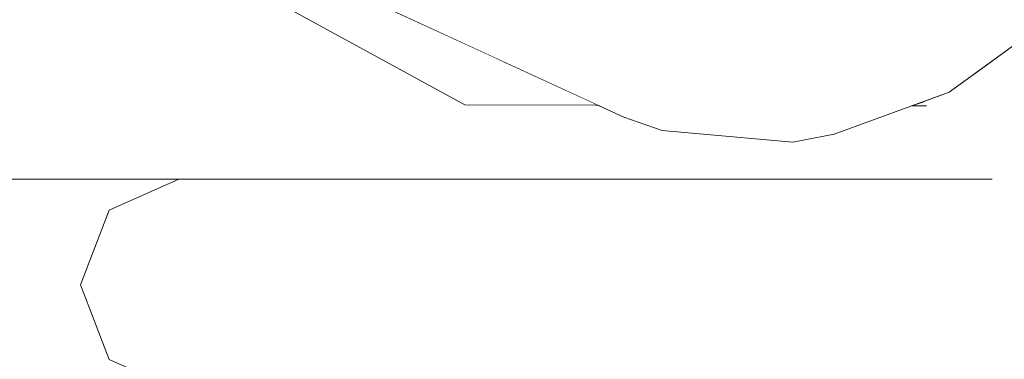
# Model space of a CAD drawing. Header units: millimetres. Extents: x -30280 to 309309, y -17460 to 4378.
# Tile 723 of 1056: x 247527 to 247623, y -13048 to -13014. Entities that reach past the tile are written whole.
import ezdxf

# ---------------------------------------------------------------- set-up
doc = ezdxf.new("R2010")
doc.units = ezdxf.units.MM
doc.header["$MEASUREMENT"] = 0
doc.linetypes.add('Wipeout_Contour', pattern=[1000, 0, -1000])
doc.layers.add('Nuevo_09_EI_Mobiliari general', color=7, linetype='Continuous')
doc.layers.add('Nuevo_09_EI_Mobiliari general_Pluma_Nº__1', color=7, linetype='Continuous', lineweight=5)

# ---------------------------------------------------------------- blocks, each defined once
blk = doc.blocks.new('Elem Sección_535_6', base_point=(235890.588, -13459.976))
at = {"color": 254, "linetype": 'Wipeout_Contour', "lineweight": 0, "ltscale": 7433274.861922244}
blk.add_wipeout([(246697.224, -12764.976), (246697.224, -13099.976), (247577.013, -13099.976), (247577.013, -13054.405), (247579.356, -13051.751), (247614.555, -13051.751), (247614.854, -13050.684), (247522.109, -13050.684), (247515.287, -13047.649), (247514.577, -13045.81), (247511.15, -13045.972), (247504.321, -13046.045), (247496.678, -13045.972), (247490.267, -13045.774), (247486.807, -13045.503), (247475.773, -12877.645), (247476.191, -12877.374), (247478.643, -12877.257), (247475.096, -12821.954), (247472.892, -12822.238), (247451.897, -12819.603), (247435.98, -12812.404), (247429.408, -12802.57), (247426.779, -12794.862), (247425.93, -12793.594), (247431.182, -12782.204), (247437.573, -12774.669), (247437.599, -12774.617), (247455.322, -12765.141), (247456.475, -12764.976)], dxfattribs=at).dxf.layer = 'Nuevo_09_EI_Mobiliari general'
at = {"color": 254, "linetype": 'Wipeout_Contour', "lineweight": 0, "ltscale": 5453992.750802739}
blk.add_wipeout([(247535.573, -13011.984), (247512.726, -12999.459), (247514.982, -13033.784), (247515.287, -13032.995), (247522.109, -13029.96), (247622.134, -13029.96), (247617.373, -13026.626), (247615.695, -13022.776), (247614.225, -13022.772), (247606.668, -13025.546), (247602.589, -13026.319), (247589.802, -13025.199), (247586.051, -13023.862), (247583.656, -13022.759), (247583.305, -13022.7), (247570.447, -13022.67), (247554.078, -13013.696), (247547.599, -13013.263), (247547.521, -13013.25), (247545.433, -13013.272), (247539.283, -13012.695), (247537.964, -13011.989)], dxfattribs=at).dxf.layer = 'Nuevo_09_EI_Mobiliari general'
blk = doc.blocks.new('Elem Sección_536_6', base_point=(235890.588, -13459.976))
at = {"color": 254, "linetype": 'Wipeout_Contour', "lineweight": 0, "ltscale": 743775.434992}
blk.add_wipeout([(247576.798, -13002.58), (247573.1, -13009.221), (247600.34, -13019.585)], dxfattribs=at).dxf.layer = 'Nuevo_09_EI_Mobiliari general'
at = {"color": 254, "linetype": 'Wipeout_Contour', "lineweight": 0, "ltscale": 743898.390037}
blk.add_wipeout([(247630.055, -13026.626), (247617.373, -13026.626), (247623.529, -13030.937)], dxfattribs=at).dxf.layer = 'Nuevo_09_EI_Mobiliari general'
at = {"color": 254, "linetype": 'Wipeout_Contour', "lineweight": 0, "ltscale": 1735050.694446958}
blk.add_wipeout([(247515.334, -13045.774), (247514.577, -13045.81), (247515.287, -13047.649), (247535.577, -13047.649), (247532.751, -13040.322), (247515.412, -13040.322), (247515.753, -13045.503)], dxfattribs=at).dxf.layer = 'Nuevo_09_EI_Mobiliari general'
at = {"color": 254, "linetype": 'Wipeout_Contour', "lineweight": 0, "ltscale": 743806.211046}
blk.add_wipeout([(247600.34, -13019.585), (247604.483, -13011.923), (247576.798, -13002.58)], dxfattribs=at).dxf.layer = 'Nuevo_09_EI_Mobiliari general'
at = {"color": 254, "linetype": 'Wipeout_Contour', "lineweight": 0, "ltscale": 1239329.802484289}
blk.add_wipeout([(247515.287, -13032.995), (247514.982, -13033.784), (247515.412, -13040.322), (247532.751, -13040.322), (247535.577, -13032.995)], dxfattribs=at).dxf.layer = 'Nuevo_09_EI_Mobiliari general'
at = {"color": 254, "linetype": 'Wipeout_Contour', "lineweight": 0, "ltscale": 743760.257114}
blk.add_wipeout([(247573.1, -13009.221), (247567.391, -13013.015), (247593.831, -13024.453)], dxfattribs=at).dxf.layer = 'Nuevo_09_EI_Mobiliari general'
at = {"color": 254, "linetype": 'Wipeout_Contour', "lineweight": 0, "ltscale": 743844.106663}
blk.add_wipeout([(247604.483, -13011.923), (247600.34, -13019.585), (247613.253, -13020.575)], dxfattribs=at).dxf.layer = 'Nuevo_09_EI_Mobiliari general'
at = {"color": 254, "linetype": 'Wipeout_Contour', "lineweight": 0, "ltscale": 991486.540867}
blk.add_wipeout([(247515.287, -13032.995), (247535.577, -13032.995), (247542.399, -13029.96), (247522.109, -13029.96)], dxfattribs=at).dxf.layer = 'Nuevo_09_EI_Mobiliari general'
at = {"color": 254, "linetype": 'Wipeout_Contour', "lineweight": 0, "ltscale": 743792.983517}
blk.add_wipeout([(247593.831, -13024.453), (247600.34, -13019.585), (247573.1, -13009.221)], dxfattribs=at).dxf.layer = 'Nuevo_09_EI_Mobiliari general'
at = {"color": 254, "linetype": 'Wipeout_Contour', "lineweight": 0, "ltscale": 743860.430064}
blk.add_wipeout([(247613.253, -13020.575), (247617.439, -13012.816), (247604.483, -13011.923)], dxfattribs=at).dxf.layer = 'Nuevo_09_EI_Mobiliari general'
at = {"color": 254, "linetype": 'Wipeout_Contour', "lineweight": 0, "ltscale": 3721961.215150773}
blk.add_wipeout([(247535.577, -13032.995), (247532.751, -13040.322), (247535.577, -13047.649), (247542.399, -13050.684), (248005.528, -13050.684), (248012.351, -13047.649), (248015.177, -13040.322), (248012.351, -13032.995), (248005.528, -13029.96), (247950.982, -13029.96), (247948.603, -13031.386), (247935.922, -13031.386), (247623.529, -13030.937), (247622.134, -13029.96), (247542.399, -13029.96)], dxfattribs=at).dxf.layer = 'Nuevo_09_EI_Mobiliari general'
at = {"layer": 'Nuevo_09_EI_Mobiliari general_Pluma_Nº__1', "color": 7, "linetype": 'Continuous', "lineweight": 5}
for p, q in [((247522.109, -13029.96), (247542.399, -13029.96)), ((247535.577, -13032.995), (247542.399, -13029.96)), ((247542.399, -13029.96), (247600.29, -13029.96)), ((247600.29, -13029.96), (247622.134, -13029.96)), ((247532.751, -13040.322), (247535.577, -13032.995)), ((247535.577, -13047.649), (247532.751, -13040.322)), ((247542.399, -13050.684), (247535.577, -13047.649))]:
    blk.add_line(p, q, dxfattribs=at)
at = {"color": 254, "linetype": 'Wipeout_Contour', "lineweight": 0, "ltscale": 743747.36902}
blk.add_wipeout([(247567.391, -13013.015), (247563.89, -13013.48), (247589.802, -13025.199)], dxfattribs=at).dxf.layer = 'Nuevo_09_EI_Mobiliari general'
at = {"color": 254, "linetype": 'Wipeout_Contour', "lineweight": 0, "ltscale": 743880.731353}
blk.add_wipeout([(247617.439, -13012.816), (247613.253, -13020.575), (247624.237, -13016.826)], dxfattribs=at).dxf.layer = 'Nuevo_09_EI_Mobiliari general'
at = {"color": 254, "linetype": 'Wipeout_Contour', "lineweight": 0, "ltscale": 743827.623343}
blk.add_wipeout([(247600.34, -13019.585), (247593.831, -13024.453), (247606.668, -13025.546)], dxfattribs=at).dxf.layer = 'Nuevo_09_EI_Mobiliari general'
at = {"color": 254, "linetype": 'Wipeout_Contour', "lineweight": 0, "ltscale": 743894.884465}
blk.add_wipeout([(247624.237, -13016.826), (247628.261, -13009.436), (247617.439, -13012.816)], dxfattribs=at).dxf.layer = 'Nuevo_09_EI_Mobiliari general'
at = {"color": 254, "linetype": 'Wipeout_Contour', "lineweight": 0, "ltscale": 743777.180689}
blk.add_wipeout([(247589.802, -13025.199), (247593.831, -13024.453), (247567.391, -13013.015)], dxfattribs=at).dxf.layer = 'Nuevo_09_EI_Mobiliari general'
at = {"color": 254, "linetype": 'Wipeout_Contour', "lineweight": 0, "ltscale": 743846.797532}
blk.add_wipeout([(247606.668, -13025.546), (247613.253, -13020.575), (247600.34, -13019.585)], dxfattribs=at).dxf.layer = 'Nuevo_09_EI_Mobiliari general'
at = {"color": 254, "linetype": 'Wipeout_Contour', "lineweight": 0, "ltscale": 743736.77454}
blk.add_wipeout([(247563.89, -13013.48), (247560.638, -13012.16), (247586.051, -13023.862)], dxfattribs=at).dxf.layer = 'Nuevo_09_EI_Mobiliari general'
at = {"color": 254, "linetype": 'Wipeout_Contour', "lineweight": 0, "ltscale": 743864.376532}
blk.add_wipeout([(247613.253, -13020.575), (247606.668, -13025.546), (247617.941, -13021.408)], dxfattribs=at).dxf.layer = 'Nuevo_09_EI_Mobiliari general'
at = {"color": 254, "linetype": 'Wipeout_Contour', "lineweight": 0, "ltscale": 743813.532042}
blk.add_wipeout([(247593.831, -13024.453), (247589.802, -13025.199), (247602.589, -13026.319)], dxfattribs=at).dxf.layer = 'Nuevo_09_EI_Mobiliari general'
at = {"color": 254, "linetype": 'Wipeout_Contour', "lineweight": 0, "ltscale": 743765.897955}
blk.add_wipeout([(247586.051, -13023.862), (247589.802, -13025.199), (247563.89, -13013.48)], dxfattribs=at).dxf.layer = 'Nuevo_09_EI_Mobiliari general'
at = {"color": 254, "linetype": 'Wipeout_Contour', "lineweight": 0, "ltscale": 743881.654292}
blk.add_wipeout([(247617.941, -13021.408), (247624.237, -13016.826), (247613.253, -13020.575)], dxfattribs=at).dxf.layer = 'Nuevo_09_EI_Mobiliari general'
at = {"color": 254, "linetype": 'Wipeout_Contour', "lineweight": 0, "ltscale": 991828.779382}
blk.add_wipeout([(247614.268, -13022.756), (247615.688, -13022.759), (247615.682, -13022.746), (247614.305, -13022.743)], dxfattribs=at).dxf.layer = 'Nuevo_09_EI_Mobiliari general'
at = {"color": 254, "linetype": 'Wipeout_Contour', "lineweight": 0, "ltscale": 743830.035955}
blk.add_wipeout([(247602.589, -13026.319), (247606.668, -13025.546), (247593.831, -13024.453)], dxfattribs=at).dxf.layer = 'Nuevo_09_EI_Mobiliari general'
at = {"layer": 'Nuevo_09_EI_Mobiliari general_Pluma_Nº__1', "color": 7, "linetype": 'Continuous', "lineweight": 5}
for p, q in [((247589.802, -13025.199), (247586.051, -13023.862)), ((247589.802, -13025.199), (247602.589, -13026.319)), ((247606.668, -13025.546), (247602.589, -13026.319))]:
    blk.add_line(p, q, dxfattribs=at)
at = {"color": 254, "linetype": 'Wipeout_Contour', "lineweight": 0, "ltscale": 1239540.317744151}
blk.add_wipeout([(247557.435, -13010.925), (247583.128, -13022.67), (247570.187, -13016.557), (247560.638, -13012.16), (247558.856, -13011.205)], dxfattribs=at).dxf.layer = 'Nuevo_09_EI_Mobiliari general'
at = {"color": 254, "linetype": 'Wipeout_Contour', "lineweight": 0, "ltscale": 743900.9767}
blk.add_wipeout([(247617.373, -13026.626), (247630.055, -13026.626), (247626.938, -13019.478)], dxfattribs=at).dxf.layer = 'Nuevo_09_EI_Mobiliari general'
at = {"color": 254, "linetype": 'Wipeout_Contour', "lineweight": 0, "ltscale": 991828.716941}
blk.add_wipeout([(247614.265, -13022.757), (247614.229, -13022.771), (247615.694, -13022.774), (247615.688, -13022.761)], dxfattribs=at).dxf.layer = 'Nuevo_09_EI_Mobiliari general'
at = {"color": 254, "linetype": 'Wipeout_Contour', "lineweight": 0, "ltscale": 743763.000687}
blk.add_wipeout([(247583.656, -13022.759), (247570.187, -13016.557), (247583.128, -13022.67)], dxfattribs=at).dxf.layer = 'Nuevo_09_EI_Mobiliari general'
at = {"color": 254, "linetype": 'Wipeout_Contour', "lineweight": 0, "ltscale": 743871.761438}
blk.add_wipeout([(247614.305, -13022.743), (247615.682, -13022.746), (247615.491, -13022.307)], dxfattribs=at).dxf.layer = 'Nuevo_09_EI_Mobiliari general'
at = {"color": 254, "linetype": 'Wipeout_Contour', "lineweight": 0, "ltscale": 1239809.773978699}
blk.add_wipeout([(247615.491, -13022.307), (247617.373, -13026.626), (247626.938, -13019.478), (247620.593, -13019.478), (247617.941, -13021.408)], dxfattribs=at).dxf.layer = 'Nuevo_09_EI_Mobiliari general'
at = {"color": 254, "linetype": 'Wipeout_Contour', "lineweight": 0, "ltscale": 743769.39169}
blk.add_wipeout([(247576.788, -13022.67), (247583.215, -13022.685), (247583.128, -13022.67)], dxfattribs=at).dxf.layer = 'Nuevo_09_EI_Mobiliari general'
at = {"layer": 'Nuevo_09_EI_Mobiliari general_Pluma_Nº__1', "color": 7, "linetype": 'Continuous', "lineweight": 5}
for p, q in [((247606.668, -13025.546), (247617.941, -13021.408)), ((247615.695, -13022.776), (247614.225, -13022.772))]:
    blk.add_line(p, q, dxfattribs=at)
at = {"color": 254, "linetype": 'Wipeout_Contour', "lineweight": 0, "ltscale": 1239527.701549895}
blk.add_wipeout([(247543.779, -13004.573), (247576.788, -13022.67), (247583.128, -13022.67), (247557.435, -13010.925), (247557.376, -13010.827)], dxfattribs=at).dxf.layer = 'Nuevo_09_EI_Mobiliari general'
at = {"color": 254, "linetype": 'Wipeout_Contour', "lineweight": 0, "ltscale": 991866.730667}
blk.add_wipeout([(247620.593, -13019.478), (247626.938, -13019.478), (247627.731, -13012.241), (247624.237, -13016.826)], dxfattribs=at).dxf.layer = 'Nuevo_09_EI_Mobiliari general'
at = {"layer": 'Nuevo_09_EI_Mobiliari general_Pluma_Nº__1', "color": 7, "linetype": 'Continuous', "lineweight": 5}
blk.add_line((247624.237, -13016.826), (247617.941, -13021.408), dxfattribs=at)
at = {"color": 254, "linetype": 'Wipeout_Contour', "lineweight": 0, "ltscale": 991682.287503}
blk.add_wipeout([(247570.447, -13022.67), (247583.302, -13022.699), (247583.217, -13022.685), (247576.788, -13022.67)], dxfattribs=at).dxf.layer = 'Nuevo_09_EI_Mobiliari general'
at = {"layer": 'Nuevo_09_EI_Mobiliari general_Pluma_Nº__1', "color": 7, "linetype": 'Continuous', "lineweight": 5}
blk.add_line((247583.656, -13022.759), (247583.128, -13022.67), dxfattribs=at)
at = {"color": 254, "linetype": 'Wipeout_Contour', "lineweight": 0, "ltscale": 743710.263025}
blk.add_wipeout([(247576.788, -13022.67), (247537.438, -13004.573), (247570.447, -13022.67)], dxfattribs=at).dxf.layer = 'Nuevo_09_EI_Mobiliari general'
at = {"color": 254, "linetype": 'Wipeout_Contour', "lineweight": 0, "ltscale": 743683.305971}
blk.add_wipeout([(247537.438, -13004.573), (247576.788, -13022.67), (247543.779, -13004.573)], dxfattribs=at).dxf.layer = 'Nuevo_09_EI_Mobiliari general'
at = {"layer": 'Nuevo_09_EI_Mobiliari general_Pluma_Nº__1', "color": 7, "linetype": 'Continuous', "lineweight": 5}
for p, q in [((247570.447, -13022.67), (247537.438, -13004.573)), ((247560.638, -13012.16), (247586.051, -13023.862)), ((247583.305, -13022.7), (247570.447, -13022.67))]:
    blk.add_line(p, q, dxfattribs=at)

msp = doc.modelspace()

# ---------------------------------------------------------------- block references
at = {"layer": 'Nuevo_09_EI_Mobiliari general', "lineweight": 0}
msp.add_blockref('Elem Sección_535_6', (235890.588, -13459.976), dxfattribs=at)

# ---------------------------------------------------------------- next in the draw order: block references
msp.add_blockref('Elem Sección_536_6', (235890.588, -13459.976), dxfattribs=at)

doc.saveas('drawing.dxf')
